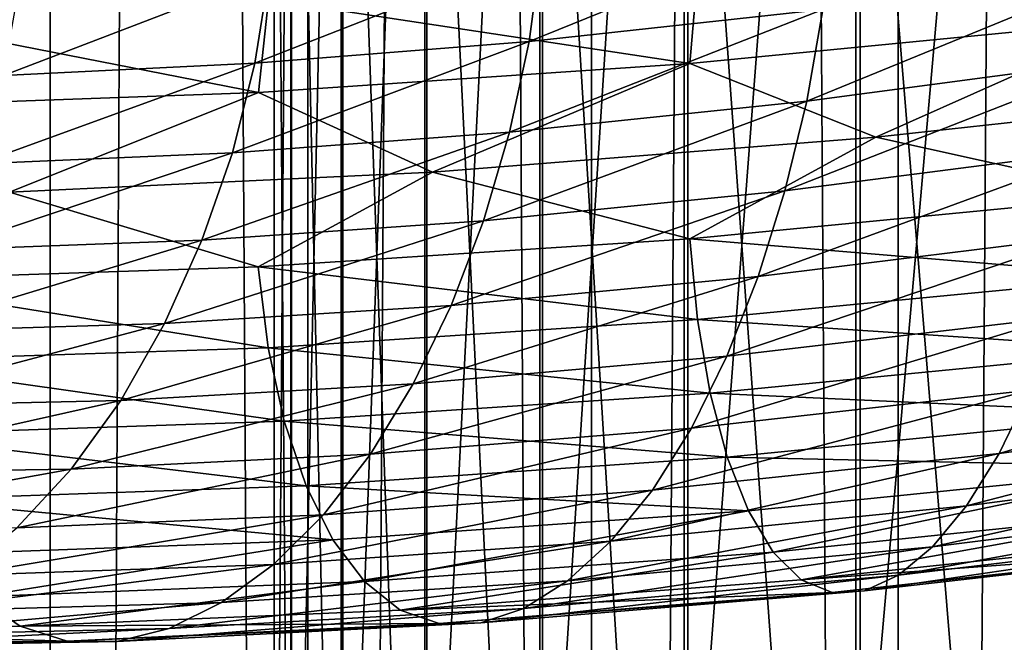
# Model space of a CAD drawing. Header units: metres. Extents: x -44 to 117, y -432 to 89.
# Tile 534 of 656: x -9.59 to -5.38, y -266.46 to -263.8. Entities that reach past the tile are written whole.
import ezdxf

# ---------------------------------------------------------------- set-up
doc = ezdxf.new("R2010")
doc.units = ezdxf.units.M
doc.layers.add('solid_125568', color=7, linetype='CONTINUOUS')

msp = doc.modelspace()

# ---------------------------------------------------------------- linework, layer by layer
at = {"layer": 'solid_125568'}
for points in [[(-4.446262, -312.487854, 241.561676), (-4.446262, -117.692879, 207.214066), (-5.834389, -117.79686, 206.62439)], [(-5.834389, -312.591827, 240.972), (-5.834389, -117.79686, 206.62439), (-7.143617, -117.928116, 205.87999)], [(-5.834389, -312.591827, 240.972), (-4.446262, -312.487854, 241.561676), (-5.834389, -117.79686, 206.62439)], [(-7.143617, -312.723083, 240.2276), (-7.143617, -117.928116, 205.87999), (-8.356239, -118.084877, 204.990936)], [(-7.143617, -312.723083, 240.2276), (-5.834389, -312.591827, 240.972), (-7.143617, -117.928116, 205.87999)], [(-8.356239, -312.879852, 239.338547), (-8.356239, -118.084877, 204.990936), (-9.455857, -118.26503, 203.969254)], [(-8.356239, -312.879852, 239.338547), (-7.143617, -312.723083, 240.2276), (-8.356239, -118.084877, 204.990936)], [(-9.455857, -313.059998, 238.316864), (-9.455857, -118.26503, 203.969254), (-10.427602, -118.466125, 202.828781)], [(-9.455857, -313.059998, 238.316864), (-8.356239, -312.879852, 239.338547), (-9.455857, -118.26503, 203.969254)], [(-10.427602, -313.261108, 237.176392), (-9.455857, -313.059998, 238.316864), (-10.427602, -118.466125, 202.828781)], [(-10.427602, -315.957184, 221.886139), (-10.427602, -121.162209, 187.538528), (-9.455857, -121.363304, 186.398041)], [(-9.455857, -316.158295, 220.745651), (-10.427602, -315.957184, 221.886139), (-9.455857, -121.363304, 186.398041)], [(-9.455857, -316.158295, 220.745651), (-9.455857, -121.363304, 186.398041), (-8.356239, -121.543457, 185.376373)], [(-8.356239, -316.33844, 219.723969), (-9.455857, -316.158295, 220.745651), (-8.356239, -121.543457, 185.376373)], [(-8.356239, -316.33844, 219.723969), (-8.356239, -121.543457, 185.376373), (-7.143617, -121.700218, 184.48732)], [(-7.143617, -316.495209, 218.83493), (-8.356239, -316.33844, 219.723969), (-7.143617, -121.700218, 184.48732)], [(-7.143617, -316.495209, 218.83493), (-7.143617, -121.700218, 184.48732), (-5.834389, -121.831474, 183.74292)], [(-5.834389, -316.626465, 218.09053), (-7.143617, -316.495209, 218.83493), (-5.834389, -121.831474, 183.74292)], [(-5.834389, -316.626465, 218.09053), (-5.834389, -121.831474, 183.74292), (-4.446262, -121.935455, 183.153229)], [(-4.446262, -316.730438, 217.500839), (-5.834389, -316.626465, 218.09053), (-4.446262, -121.935455, 183.153229)], [(-5.178002, -258.191925, 930.290039), (-6.01434, -267.704773, 927.795349), (-6.01434, -258.401276, 930.994019)], [(-5.178002, -258.191925, 930.290039), (-5.178002, -267.460327, 927.102783), (-6.01434, -267.704773, 927.795349)], [(-6.01434, -258.401276, 930.994019), (-6.747565, -267.98349, 928.585022), (-6.747565, -258.639954, 931.796692)], [(-6.01434, -258.401276, 930.994019), (-6.01434, -267.704773, 927.795349), (-6.747565, -267.98349, 928.585022)], [(-6.747565, -258.639954, 931.796692), (-7.365107, -268.291718, 929.458313), (-7.365107, -258.9039, 932.684326)], [(-6.747565, -258.639954, 931.796692), (-6.747565, -267.98349, 928.585022), (-7.365107, -268.291718, 929.458313)], [(-7.365107, -258.9039, 932.684326), (-7.856378, -268.624115, 930.400146), (-7.856378, -259.188568, 933.641724)], [(-7.365107, -258.9039, 932.684326), (-7.365107, -268.291718, 929.458313), (-7.856378, -268.624115, 930.400146)], [(-7.856378, -259.188568, 933.641724), (-8.212955, -268.975067, 931.394531), (-8.212955, -259.489105, 934.652405)], [(-7.856378, -259.188568, 933.641724), (-7.856378, -268.624115, 930.400146), (-8.212955, -268.975067, 931.394531)], [(-8.212955, -259.489105, 934.652405), (-8.428726, -269.338501, 932.424255), (-8.428726, -259.800354, 935.699097)], [(-8.212955, -259.489105, 934.652405), (-8.212955, -268.975067, 931.394531), (-8.428726, -269.338501, 932.424255)], [(-8.428726, -259.800354, 935.699097), (-8.499991, -269.708221, 933.471741), (-8.499991, -260.116943, 936.763855)], [(-8.428726, -259.800354, 935.699097), (-8.428726, -269.338501, 932.424255), (-8.499991, -269.708221, 933.471741)], [(-8.499991, -260.116943, 936.763855), (-8.425529, -270.07785, 934.519043), (-8.425529, -260.433502, 937.828369)], [(-8.499991, -260.116943, 936.763855), (-8.499991, -269.708221, 933.471741), (-8.425529, -270.07785, 934.519043)], [(-8.425529, -260.433502, 937.828369), (-8.206614, -270.441101, 935.548218), (-8.206614, -260.744568, 938.874512)], [(-8.425529, -260.433502, 937.828369), (-8.425529, -270.07785, 934.519043), (-8.206614, -270.441101, 935.548218)], [(-8.206614, -260.744568, 938.874512), (-7.847002, -270.791687, 936.541565), (-7.847002, -261.0448, 939.884216)], [(-8.206614, -260.744568, 938.874512), (-8.206614, -270.441101, 935.548218), (-7.847002, -270.791687, 936.541565)], [(-7.847002, -261.0448, 939.884216), (-7.352857, -271.123627, 937.482117), (-7.352857, -261.329071, 940.84021)], [(-7.847002, -261.0448, 939.884216), (-7.847002, -270.791687, 936.541565), (-7.352857, -271.123627, 937.482117)], [(-7.352857, -261.329071, 940.84021), (-6.732651, -271.431244, 938.353638), (-6.732651, -261.592529, 941.726135)], [(-7.352857, -261.329071, 940.84021), (-7.352857, -271.123627, 937.482117), (-6.732651, -271.431244, 938.353638)], [(-6.732651, -261.592529, 941.726135), (-5.997018, -271.709259, 939.141357), (-5.997018, -261.830566, 942.526794)], [(-6.732651, -261.592529, 941.726135), (-6.732651, -271.431244, 938.353638), (-5.997018, -271.709259, 939.141357)], [(-5.997018, -261.830566, 942.526794), (-5.158569, -271.952881, 939.831604), (-5.158569, -262.039215, 943.228394)], [(-5.997018, -261.830566, 942.526794), (-5.997018, -271.709259, 939.141357), (-5.158569, -271.952881, 939.831604)], [(-7.410278, -263.892029, 948.944153), (-7.358386, -263.504944, 948.987305), (-6.112112, -263.365723, 949.78595)], [(-6.155237, -263.755707, 949.747925), (-7.410278, -263.892029, 948.944153), (-6.112112, -263.365723, 949.78595)], [(-4.780615, -263.396576, 956.267395), (-6.690066, -263.585785, 955.568176), (-4.804728, -263.799194, 956.237061)], [(-8.581457, -263.985046, 948.017822), (-8.521385, -263.601379, 948.066772), (-7.358386, -263.504944, 948.987305)], [(-7.410278, -263.892029, 948.944153), (-8.581457, -263.985046, 948.017822), (-7.358386, -263.504944, 948.987305)], [(-9.655834, -264.037201, 946.978394), (-9.588261, -263.65744, 947.033936), (-8.521385, -263.601379, 948.066772)], [(-8.581457, -263.985046, 948.017822), (-9.655834, -264.037201, 946.978394), (-8.521385, -263.601379, 948.066772)], [(-6.690066, -263.585785, 955.568176), (-8.524025, -263.712006, 954.678772), (-6.723807, -263.986389, 955.534546)], [(-6.690066, -263.585785, 955.568176), (-6.723807, -263.986389, 955.534546), (-4.804728, -263.799194, 956.237061)], [(-6.224497, -264.146515, 949.763611), (-6.155237, -263.755707, 949.747925), (-4.830933, -263.574432, 950.421692)], [(-4.885314, -263.968201, 950.444031), (-6.224497, -264.146515, 949.763611), (-4.830933, -263.574432, 950.421692)], [(-8.524025, -263.712006, 954.678772), (-10.262068, -263.777374, 953.609131), (-8.567014, -264.109924, 954.640991)], [(-8.524025, -263.712006, 954.678772), (-8.567014, -264.109924, 954.640991), (-6.723807, -263.986389, 955.534546)], [(-7.493639, -264.279144, 948.951782), (-7.410278, -263.892029, 948.944153), (-6.155237, -263.755707, 949.747925)], [(-6.224497, -264.146515, 949.763611), (-7.493639, -264.279144, 948.951782), (-6.155237, -263.755707, 949.747925)], [(-10.262068, -263.777374, 953.609131), (-10.31382, -264.171997, 953.566345), (-8.567014, -264.109924, 954.640991)], [(-4.804728, -263.799194, 956.237061), (-6.723807, -263.986389, 955.534546), (-5.929839, -264.30072, 955.765625)], [(-4.804728, -263.799194, 956.237061), (-5.929839, -264.30072, 955.765625), (-3.972249, -264.086243, 956.38855)], [(-8.677974, -264.367737, 948.016113), (-8.581457, -263.985046, 948.017822), (-7.410278, -263.892029, 948.944153)], [(-7.493639, -264.279144, 948.951782), (-8.677974, -264.367737, 948.016113), (-7.410278, -263.892029, 948.944153)], [(-6.317601, -264.529358, 949.831421), (-6.224497, -264.146515, 949.763611), (-4.885314, -263.968201, 950.444031)], [(-4.958377, -264.354584, 950.52063), (-6.317601, -264.529358, 949.831421), (-4.885314, -263.968201, 950.444031)], [(-9.764418, -264.414825, 946.966187), (-9.655834, -264.037201, 946.978394), (-8.581457, -263.985046, 948.017822)], [(-8.677974, -264.367737, 948.016113), (-9.764418, -264.414825, 946.966187), (-8.581457, -263.985046, 948.017822)], [(-6.723807, -263.986389, 955.534546), (-8.567014, -264.109924, 954.640991), (-7.822465, -264.449982, 954.944458)], [(-6.723807, -263.986389, 955.534546), (-7.822465, -264.449982, 954.944458), (-5.929839, -264.30072, 955.765625)], [(-3.972249, -264.086243, 956.38855), (-5.929839, -264.30072, 955.765625), (-4.804654, -264.549042, 955.999023)], [(-8.567014, -264.109924, 954.640991), (-10.31382, -264.171997, 953.566345), (-9.63055, -264.535797, 953.932617)], [(-8.567014, -264.109924, 954.640991), (-9.63055, -264.535797, 953.932617), (-7.822465, -264.449982, 954.944458)], [(-7.605736, -264.657562, 949.008972), (-7.493639, -264.279144, 948.951782), (-6.224497, -264.146515, 949.763611)], [(-6.317601, -264.529358, 949.831421), (-7.605736, -264.657562, 949.008972), (-6.224497, -264.146515, 949.763611)], [(-8.807796, -264.740875, 948.060852), (-8.677974, -264.367737, 948.016113), (-7.493639, -264.279144, 948.951782)], [(-7.605736, -264.657562, 949.008972), (-8.807796, -264.740875, 948.060852), (-7.493639, -264.279144, 948.951782)], [(-5.929839, -264.30072, 955.765625), (-7.822465, -264.449982, 954.944458), (-6.723833, -264.733826, 955.295776)], [(-5.929839, -264.30072, 955.765625), (-6.723833, -264.733826, 955.295776), (-4.804654, -264.549042, 955.999023)], [(-6.432256, -264.895508, 949.950012), (-6.317601, -264.529358, 949.831421), (-4.958377, -264.354584, 950.52063)], [(-5.048293, -264.724731, 950.649963), (-6.432256, -264.895508, 949.950012), (-4.958377, -264.354584, 950.52063)], [(-9.910502, -264.781921, 946.996826), (-9.764418, -264.414825, 946.966187), (-8.677974, -264.367737, 948.016113)], [(-8.807796, -264.740875, 948.060852), (-9.910502, -264.781921, 946.996826), (-8.677974, -264.367737, 948.016113)], [(-7.822465, -264.449982, 954.944458), (-9.63055, -264.535797, 953.932617), (-8.567138, -264.854309, 954.401733)], [(-7.822465, -264.449982, 954.944458), (-8.567138, -264.854309, 954.401733), (-6.723833, -264.733826, 955.295776)], [(-9.63055, -264.535797, 953.932617), (-10.314042, -264.912689, 953.326782), (-8.567138, -264.854309, 954.401733)], [(-7.743841, -265.018646, 949.114441), (-7.605736, -264.657562, 949.008972), (-6.317601, -264.529358, 949.831421)], [(-6.432256, -264.895508, 949.950012), (-7.743841, -265.018646, 949.114441), (-6.317601, -264.529358, 949.831421)], [(-4.804654, -264.549042, 955.999023), (-6.723833, -264.733826, 955.295776), (-4.781024, -264.895325, 955.791321)], [(-8.96779, -265.095947, 948.151062), (-8.807796, -264.740875, 948.060852), (-7.605736, -264.657562, 949.008972)], [(-7.743841, -265.018646, 949.114441), (-8.96779, -265.095947, 948.151062), (-7.605736, -264.657562, 949.008972)], [(-6.723833, -264.733826, 955.295776), (-8.567138, -264.854309, 954.401733), (-6.690651, -265.07959, 955.090698)], [(-6.723833, -264.733826, 955.295776), (-6.690651, -265.07959, 955.090698), (-4.781024, -264.895325, 955.791321)], [(-6.566235, -265.236176, 950.117737), (-6.432256, -264.895508, 949.950012), (-5.048293, -264.724731, 950.649963)], [(-5.153299, -265.069824, 950.830139), (-6.566235, -265.236176, 950.117737), (-5.048293, -264.724731, 950.649963)], [(-10.090578, -265.130005, 947.069702), (-9.910502, -264.781921, 946.996826), (-8.807796, -264.740875, 948.060852)], [(-8.96779, -265.095947, 948.151062), (-10.090578, -265.130005, 947.069702), (-8.807796, -264.740875, 948.060852)], [(-8.567138, -264.854309, 954.401733), (-10.314042, -264.912689, 953.326782), (-8.524779, -265.199615, 954.200256)], [(-8.567138, -264.854309, 954.401733), (-8.524779, -265.199615, 954.200256), (-6.690651, -265.07959, 955.090698)], [(-7.905284, -265.35379, 949.266968), (-7.743841, -265.018646, 949.114441), (-6.432256, -264.895508, 949.950012)], [(-6.566235, -265.236176, 950.117737), (-7.905284, -265.35379, 949.266968), (-6.432256, -264.895508, 949.950012)], [(-4.781024, -264.895325, 955.791321), (-6.690651, -265.07959, 955.090698), (-4.742679, -265.208649, 955.534973)], [(-10.314042, -264.912689, 953.326782), (-10.262981, -265.257477, 953.130005), (-8.524779, -265.199615, 954.200256)], [(-9.154871, -265.424408, 948.285767), (-8.96779, -265.095947, 948.151062), (-7.743841, -265.018646, 949.114441)], [(-7.905284, -265.35379, 949.266968), (-9.154871, -265.424408, 948.285767), (-7.743841, -265.018646, 949.114441)], [(-6.717576, -265.542694, 950.332947), (-6.566235, -265.236176, 950.117737), (-5.153299, -265.069824, 950.830139)], [(-5.271915, -265.381073, 951.059326), (-6.717576, -265.542694, 950.332947), (-5.153299, -265.069824, 950.830139)], [(-10.301188, -265.450714, 947.184204), (-10.090578, -265.130005, 947.069702), (-8.96779, -265.095947, 948.151062)], [(-9.154871, -265.424408, 948.285767), (-10.301188, -265.450714, 947.184204), (-8.96779, -265.095947, 948.151062)], [(-6.690651, -265.07959, 955.090698), (-8.524779, -265.199615, 954.200256), (-6.636887, -265.392975, 954.838745)], [(-6.690651, -265.07959, 955.090698), (-6.636887, -265.392975, 954.838745), (-4.742679, -265.208649, 955.534973)], [(-8.524779, -265.199615, 954.200256), (-10.262981, -265.257477, 953.130005), (-8.456203, -265.513245, 953.954407)], [(-8.524779, -265.199615, 954.200256), (-8.456203, -265.513245, 953.954407), (-6.636887, -265.392975, 954.838745)], [(-5.402526, -265.650635, 951.334473), (-5.271915, -265.381073, 951.059326), (-3.766766, -265.167633, 951.636353)], [(-3.859992, -265.440796, 951.923157), (-5.402526, -265.650635, 951.334473), (-3.766766, -265.167633, 951.636353)], [(-8.087646, -265.654266, 949.465088), (-7.905284, -265.35379, 949.266968), (-6.566235, -265.236176, 950.117737)], [(-6.717576, -265.542694, 950.332947), (-8.087646, -265.654266, 949.465088), (-6.566235, -265.236176, 950.117737)], [(-4.742679, -265.208649, 955.534973), (-6.636887, -265.392975, 954.838745), (-4.690679, -265.482452, 955.237061)], [(-10.262981, -265.257477, 953.130005), (-10.180365, -265.571564, 952.891724), (-8.456203, -265.513245, 953.954407)], [(-9.366192, -265.717682, 948.463745), (-9.154871, -265.424408, 948.285767), (-7.905284, -265.35379, 949.266968)], [(-8.087646, -265.654266, 949.465088), (-9.366192, -265.717682, 948.463745), (-7.905284, -265.35379, 949.266968)], [(-6.636887, -265.392975, 954.838745), (-8.456203, -265.513245, 953.954407), (-6.564096, -265.667389, 954.546997)], [(-6.884098, -265.807251, 950.592834), (-6.717576, -265.542694, 950.332947), (-5.271915, -265.381073, 951.059326)], [(-5.402526, -265.650635, 951.334473), (-6.884098, -265.807251, 950.592834), (-5.271915, -265.381073, 951.059326)], [(-6.636887, -265.392975, 954.838745), (-6.564096, -265.667389, 954.546997), (-4.690679, -265.482452, 955.237061)], [(-10.539083, -265.735626, 947.339417), (-10.301188, -265.450714, 947.184204), (-9.154871, -265.424408, 948.285767)], [(-9.366192, -265.717682, 948.463745), (-10.539083, -265.735626, 947.339417), (-9.154871, -265.424408, 948.285767)], [(-5.54211, -265.874359, 951.648254), (-5.402526, -265.650635, 951.334473), (-3.859992, -265.440796, 951.923157)], [(-3.959769, -265.668213, 952.249329), (-5.54211, -265.874359, 951.648254), (-3.859992, -265.440796, 951.923157)], [(-4.690679, -265.482452, 955.237061), (-6.564096, -265.667389, 954.546997), (-4.626104, -265.710144, 954.904907)], [(-8.456203, -265.513245, 953.954407), (-10.180365, -265.571564, 952.891724), (-8.363442, -265.788635, 953.670898)], [(-8.456203, -265.513245, 953.954407), (-8.363442, -265.788635, 953.670898), (-6.564096, -265.667389, 954.546997)], [(-10.180365, -265.571564, 952.891724), (-10.068679, -265.848328, 952.618591), (-8.363442, -265.788635, 953.670898)], [(-8.288207, -265.912476, 949.706177), (-8.087646, -265.654266, 949.465088), (-6.717576, -265.542694, 950.332947)], [(-6.884098, -265.807251, 950.592834), (-8.288207, -265.912476, 949.706177), (-6.717576, -265.542694, 950.332947)], [(-9.59852, -265.968231, 948.6828), (-9.366192, -265.717682, 948.463745), (-8.087646, -265.654266, 949.465088)], [(-8.288207, -265.912476, 949.706177), (-9.59852, -265.968231, 948.6828), (-8.087646, -265.654266, 949.465088)], [(-7.061913, -266.025818, 950.890259), (-6.884098, -265.807251, 950.592834), (-5.402526, -265.650635, 951.334473)], [(-5.54211, -265.874359, 951.648254), (-7.061913, -266.025818, 950.890259), (-5.402526, -265.650635, 951.334473)], [(-6.564096, -265.667389, 954.546997), (-8.363442, -265.788635, 953.670898), (-6.473853, -265.89624, 954.222473)], [(-6.564096, -265.667389, 954.546997), (-6.473853, -265.89624, 954.222473), (-4.626104, -265.710144, 954.904907)], [(-5.686911, -266.04895, 951.99231), (-5.54211, -265.874359, 951.648254), (-3.959769, -265.668213, 952.249329)], [(-4.063307, -265.846466, 952.60614), (-5.686911, -266.04895, 951.99231), (-3.959769, -265.668213, 952.249329)], [(-10.80056, -265.977325, 947.533386), (-10.539083, -265.735626, 947.339417), (-9.366192, -265.717682, 948.463745)], [(-9.59852, -265.968231, 948.6828), (-10.80056, -265.977325, 947.533386), (-9.366192, -265.717682, 948.463745)], [(-4.626104, -265.710144, 954.904907), (-6.473853, -265.89624, 954.222473), (-6.367798, -266.072937, 953.872253)], [(-4.626104, -265.710144, 954.904907), (-6.367798, -266.072937, 953.872253), (-4.550105, -265.885193, 954.545532)], [(-8.363442, -265.788635, 953.670898), (-10.068679, -265.848328, 952.618591), (-8.248549, -266.019196, 953.356689)], [(-8.363442, -265.788635, 953.670898), (-8.248549, -266.019196, 953.356689), (-6.473853, -265.89624, 954.222473)], [(-8.502254, -266.124512, 949.983643), (-8.288207, -265.912476, 949.706177), (-6.884098, -265.807251, 950.592834)], [(-7.061913, -266.025818, 950.890259), (-8.502254, -266.124512, 949.983643), (-6.884098, -265.807251, 950.592834)], [(-10.068679, -265.848328, 952.618591), (-9.930428, -266.081177, 952.3172), (-8.248549, -266.019196, 953.356689)], [(-5.833145, -266.171112, 952.358337), (-5.686911, -266.04895, 951.99231), (-4.063307, -265.846466, 952.60614)], [(-4.167787, -265.972198, 952.985046), (-5.833145, -266.171112, 952.358337), (-4.063307, -265.846466, 952.60614)], [(-9.846376, -266.172363, 948.936768), (-9.59852, -265.968231, 948.6828), (-8.288207, -265.912476, 949.706177)], [(-8.502254, -266.124512, 949.983643), (-9.846376, -266.172363, 948.936768), (-8.288207, -265.912476, 949.706177)], [(-6.473853, -265.89624, 954.222473), (-8.248549, -266.019196, 953.356689), (-8.113636, -266.198334, 953.018677)], [(-6.473853, -265.89624, 954.222473), (-8.113636, -266.198334, 953.018677), (-6.367798, -266.072937, 953.872253)], [(-7.246343, -266.195282, 951.217468), (-7.061913, -266.025818, 950.890259), (-5.54211, -265.874359, 951.648254)], [(-5.686911, -266.04895, 951.99231), (-7.246343, -266.195282, 951.217468), (-5.54211, -265.874359, 951.648254)], [(-4.550105, -265.885193, 954.545532), (-6.367798, -266.072937, 953.872253), (-6.247914, -266.190948, 953.503235)], [(-4.550105, -265.885193, 954.545532), (-6.247914, -266.190948, 953.503235), (-4.464183, -266.001038, 954.166138)], [(-5.977392, -266.23764, 952.737915), (-5.833145, -266.171112, 952.358337), (-4.167787, -265.972198, 952.985046)], [(-4.270766, -266.042084, 953.377258), (-5.977392, -266.23764, 952.737915), (-4.167787, -265.972198, 952.985046)], [(-8.248549, -266.019196, 953.356689), (-9.930428, -266.081177, 952.3172), (-9.768175, -266.26355, 951.994202)], [(-8.248549, -266.019196, 953.356689), (-9.768175, -266.26355, 951.994202), (-8.113636, -266.198334, 953.018677)], [(-8.724237, -266.287415, 950.2901), (-8.502254, -266.124512, 949.983643), (-7.061913, -266.025818, 950.890259)], [(-7.246343, -266.195282, 951.217468), (-8.724237, -266.287415, 950.2901), (-7.061913, -266.025818, 950.890259)], [(-4.464183, -266.001038, 954.166138), (-6.247914, -266.190948, 953.503235), (-4.37025, -266.052765, 953.773926)], [(-6.116663, -266.245331, 953.122437), (-5.977392, -266.23764, 952.737915), (-4.270766, -266.042084, 953.377258)], [(-4.37025, -266.052765, 953.773926), (-6.116663, -266.245331, 953.122437), (-4.270766, -266.042084, 953.377258)], [(-6.367798, -266.072937, 953.872253), (-8.113636, -266.198334, 953.018677), (-7.961143, -266.319489, 952.663452)], [(-6.367798, -266.072937, 953.872253), (-7.961143, -266.319489, 952.663452), (-6.247914, -266.190948, 953.503235)], [(-7.432681, -266.312469, 951.566528), (-7.246343, -266.195282, 951.217468), (-5.686911, -266.04895, 951.99231)], [(-5.833145, -266.171112, 952.358337), (-7.432681, -266.312469, 951.566528), (-5.686911, -266.04895, 951.99231)], [(-6.247914, -266.190948, 953.503235), (-6.116663, -266.245331, 953.122437), (-4.37025, -266.052765, 953.773926)], [(-10.103402, -266.327362, 949.218933), (-9.846376, -266.172363, 948.936768), (-8.502254, -266.124512, 949.983643)], [(-8.724237, -266.287415, 950.2901), (-10.103402, -266.327362, 949.218933), (-8.502254, -266.124512, 949.983643)], [(-8.113636, -266.198334, 953.018677), (-9.768175, -266.26355, 951.994202), (-9.584789, -266.388763, 951.656006)], [(-8.113636, -266.198334, 953.018677), (-9.584789, -266.388763, 951.656006), (-7.961143, -266.319489, 952.663452)], [(-8.948583, -266.398224, 950.618286), (-8.724237, -266.287415, 950.2901), (-7.246343, -266.195282, 951.217468)], [(-7.432681, -266.312469, 951.566528), (-8.948583, -266.398224, 950.618286), (-7.246343, -266.195282, 951.217468)], [(-6.247914, -266.190948, 953.503235), (-7.961143, -266.319489, 952.663452), (-6.116663, -266.245331, 953.122437)], [(-7.616567, -266.374268, 951.929382), (-7.432681, -266.312469, 951.566528), (-5.833145, -266.171112, 952.358337)], [(-5.977392, -266.23764, 952.737915), (-7.616567, -266.374268, 951.929382), (-5.833145, -266.171112, 952.358337)], [(-7.961143, -266.319489, 952.663452), (-7.794055, -266.377655, 952.297729), (-6.116663, -266.245331, 953.122437)], [(-7.794055, -266.377655, 952.297729), (-7.616567, -266.374268, 951.929382), (-5.977392, -266.23764, 952.737915)], [(-6.116663, -266.245331, 953.122437), (-7.794055, -266.377655, 952.297729), (-5.977392, -266.23764, 952.737915)], [(-9.768175, -266.26355, 951.994202), (-11.099966, -266.40097, 950.490601), (-9.584789, -266.388763, 951.656006)], [(-10.363214, -266.43042, 949.522522), (-10.103402, -266.327362, 949.218933), (-8.724237, -266.287415, 950.2901)], [(-8.948583, -266.398224, 950.618286), (-10.363214, -266.43042, 949.522522), (-8.724237, -266.287415, 950.2901)], [(-7.961143, -266.319489, 952.663452), (-9.584789, -266.388763, 951.656006), (-7.794055, -266.377655, 952.297729)], [(-9.170039, -266.453979, 950.96051), (-8.948583, -266.398224, 950.618286), (-7.432681, -266.312469, 951.566528)], [(-7.616567, -266.374268, 951.929382), (-9.170039, -266.453979, 950.96051), (-7.432681, -266.312469, 951.566528)], [(-9.584789, -266.388763, 951.656006), (-9.383745, -266.451813, 951.309021), (-7.794055, -266.377655, 952.297729)], [(-9.383745, -266.451813, 951.309021), (-9.170039, -266.453979, 950.96051), (-7.616567, -266.374268, 951.929382)], [(-7.794055, -266.377655, 952.297729), (-9.383745, -266.451813, 951.309021), (-7.616567, -266.374268, 951.929382)], [(-9.584789, -266.388763, 951.656006), (-11.099966, -266.40097, 950.490601), (-9.383745, -266.451813, 951.309021)], [(-11.099966, -266.40097, 950.490601), (-10.867242, -266.469971, 950.165649), (-9.383745, -266.451813, 951.309021)], [(-10.619735, -266.478882, 949.840515), (-10.363214, -266.43042, 949.522522), (-8.948583, -266.398224, 950.618286)], [(-9.170039, -266.453979, 950.96051), (-10.619735, -266.478882, 949.840515), (-8.948583, -266.398224, 950.618286)], [(-9.383745, -266.451813, 951.309021), (-10.867242, -266.469971, 950.165649), (-9.170039, -266.453979, 950.96051)], [(-10.867242, -266.469971, 950.165649), (-10.619735, -266.478882, 949.840515), (-9.170039, -266.453979, 950.96051)]]:
    msp.add_3dface(points, dxfattribs=at)

doc.saveas('drawing.dxf')
